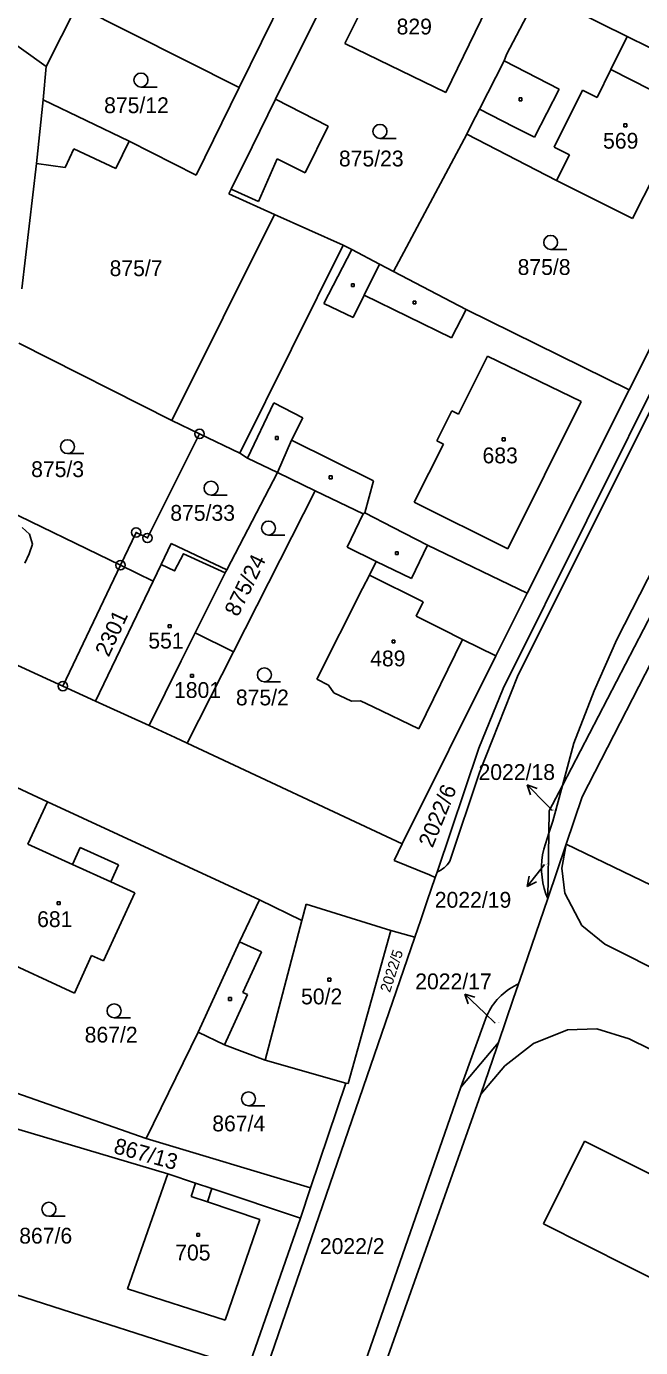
# Model space of a CAD drawing. Extents: x -795483 to -789093, y -1112258 to -1108741.
# Drawn here: x -791484.5 to -791418.5, y -1110086.8 to -1109944.7 of the extents above; entities that cross this region are included whole.
import ezdxf

# ---------------------------------------------------------------- set-up
doc = ezdxf.new("R2010")
doc.units = 0
for name, color, linetype in [('Komunikace', 7, 'Continuous'), ('Vrstva 1', 7, 'Continuous'), ('Vrstva 14', 7, 'Continuous'), ('Vrstva 15', 7, 'Continuous'), ('Vrstva 16', 7, 'Continuous'), ('Vrstva 2', 7, 'Continuous'), ('Vrstva 23', 7, 'Continuous'), ('Vrstva 25', 7, 'Continuous'), ('Vrstva 28', 7, 'Continuous')]:
    doc.layers.add(name, color=color, linetype=linetype)

msp = doc.modelspace()

# ---------------------------------------------------------------- linework, layer by layer
at = {"layer": 'Komunikace'}
for p, q in [((-791427.98, -1110029.06), (-791428.58, -1110028.45)), ((-791434.11, -1110051.91), (-791435.22, -1110050.85))]:
    msp.add_line(p, q, dxfattribs=at)
at = {"layer": 'Vrstva 1'}
for p, q in [((-791451.26, -1109930.26), (-791461.62, -1109951.28)), ((-791447.58, -1109932.09), (-791457.71, -1109952.55)), ((-791450.28, -1109946.55), (-791445.73, -1109937.5)), ((-791432.92, -1109947.75), (-791429.41, -1109941.11)), ((-791429.41, -1109941.11), (-791419.93, -1109945.82)), ((-791492.4, -1109941.88), (-791482.36, -1109949.02)), ((-791479.08, -1109942.51), (-791482.36, -1109949.02)), ((-791461.62, -1109951.28), (-791479.08, -1109942.51)), ((-791435.01, -1109942.77), (-791439.41, -1109951.83)), ((-791439.41, -1109951.83), (-791450.28, -1109946.55)), ((-791419.93, -1109945.82), (-791421.7, -1109949.37)), ((-791419.93, -1109945.82), (-791404.54, -1109953.46)), ((-791435.8, -1109953.63), (-791433.15, -1109948.43)), ((-791433.15, -1109948.43), (-791432.92, -1109947.75)), ((-791482.36, -1109949.02), (-791482.68, -1109952.61)), ((-791421.7, -1109949.37), (-791414.05, -1109953.24)), ((-791461.62, -1109951.28), (-791466.24, -1109960.72)), ((-791482.68, -1109952.61), (-791483.41, -1109959.47)), ((-791473.45, -1109957.07), (-791482.68, -1109952.61)), ((-791457.71, -1109952.55), (-791460.23, -1109957.66)), ((-791436.65, -1109955.29), (-791435.8, -1109953.63)), ((-791402.57, -1109954.16), (-791433.26, -1110015.93)), ((-791419.74, -1109983.8), (-791404.54, -1109953.46)), ((-791437.17, -1109956.32), (-791436.65, -1109955.29)), ((-791466.24, -1109960.72), (-791473.45, -1109957.07)), ((-791445.04, -1109971.08), (-791437.17, -1109956.32)), ((-791427.54, -1109961.28), (-791437.17, -1109956.32)), ((-791460.23, -1109957.66), (-791462.48, -1109962.21)), ((-791483.41, -1109959.47), (-791484.98, -1109972.93)), ((-791404.27, -1109959.52), (-791431.71, -1110014.64)), ((-791419.38, -1109965.39), (-791427.54, -1109961.28)), ((-791416.97, -1109960.65), (-791419.38, -1109965.39)), ((-791462.48, -1109962.21), (-791462.74, -1109962.72)), ((-791462.74, -1109962.72), (-791457.83, -1109964.96)), ((-791457.83, -1109964.96), (-791450.47, -1109968.25)), ((-791461.55, -1109990.63), (-791450.47, -1109968.25)), ((-791450.47, -1109968.25), (-791449.52, -1109968.72)), ((-791449.52, -1109968.72), (-791446.54, -1109970.29)), ((-791446.54, -1109970.29), (-791445.04, -1109971.08)), ((-791445.04, -1109971.08), (-791437.25, -1109975.18)), ((-791437.25, -1109975.18), (-791419.74, -1109983.8)), ((-791485.32, -1109978.8), (-791468.86, -1109987.11)), ((-791402.36, -1109979.04), (-791426.89, -1110026.35)), ((-791419.74, -1109983.8), (-791430.7, -1110005.69)), ((-791468.86, -1109987.11), (-791465.88, -1109988.54)), ((-791465.88, -1109988.54), (-791461.55, -1109990.63)), ((-791421.04, -1110010.67), (-791410.22, -1109989.35)), ((-791460.75, -1109991.15), (-791461.55, -1109990.63)), ((-791457.52, -1109992.71), (-791460.75, -1109991.15)), ((-791493.02, -1109993.64), (-791474.38, -1110002.67)), ((-791462.96, -1110003.16), (-791457.52, -1109992.71)), ((-791457.52, -1109992.71), (-791453.46, -1109994.66)), ((-791462.25, -1110011.99), (-791453.46, -1109994.66)), ((-791448.29, -1109997.14), (-791453.46, -1109994.66)), ((-791450.03, -1110000.73), (-791448.29, -1109997.14)), ((-791448.14, -1109997.02), (-791448.29, -1109997.14)), ((-791445.07, -1109998.62), (-791448.14, -1109997.02)), ((-791441.38, -1110000.51), (-791445.07, -1109998.62)), ((-791468.92, -1110000.32), (-791470.02, -1110002.6)), ((-791462.96, -1110003.16), (-791468.92, -1110000.32)), ((-791446.9, -1110002.25), (-791450.03, -1110000.73)), ((-791430.7, -1110005.69), (-791441.38, -1110000.51)), ((-791470.02, -1110002.6), (-791470.87, -1110004.37)), ((-791447.64, -1110003.72), (-791446.9, -1110002.25)), ((-791474.38, -1110002.67), (-791480.57, -1110015.67)), ((-791474.38, -1110002.67), (-791470.87, -1110004.37)), ((-791466.35, -1110009.95), (-791463.13, -1110003.5)), ((-791463.13, -1110003.5), (-791463.05, -1110003.33)), ((-791462.96, -1110003.16), (-791463.05, -1110003.33)), ((-791448.37, -1110005.16), (-791447.64, -1110003.72)), ((-791477.07, -1110017.28), (-791470.87, -1110004.37)), ((-791453.3, -1110014.91), (-791448.37, -1110005.16)), ((-791430.7, -1110005.69), (-791432.49, -1110009.27)), ((-791414.81, -1110008.12), (-791424.77, -1110027.59)), ((-791432.49, -1110009.27), (-791434.05, -1110012.41)), ((-791467.85, -1110012.96), (-791466.35, -1110009.95)), ((-791466.35, -1110009.95), (-791462.25, -1110011.99)), ((-791437.63, -1110010.66), (-791442.34, -1110020.25)), ((-791434.05, -1110012.41), (-791437.63, -1110010.66)), ((-791423.48, -1110016.18), (-791421.04, -1110010.67)), ((-791480.57, -1110015.67), (-791489.01, -1110011.8)), ((-791467.23, -1110021.81), (-791462.25, -1110011.99)), ((-791434.05, -1110012.41), (-791444.13, -1110032.62)), ((-791471.31, -1110019.9), (-791467.85, -1110012.96)), ((-791452.02, -1110015.55), (-791453.3, -1110014.91)), ((-791431.71, -1110014.64), (-791435.79, -1110024.95)), ((-791477.07, -1110017.28), (-791480.57, -1110015.67)), ((-791452.02, -1110015.55), (-791451.45, -1110016.39)), ((-791449.55, -1110017.28), (-791451.45, -1110016.39)), ((-791433.26, -1110015.93), (-791435.86, -1110022.35)), ((-791425.66, -1110021.79), (-791423.48, -1110016.18)), ((-791475.87, -1110017.83), (-791477.07, -1110017.28)), ((-791471.31, -1110019.9), (-791475.87, -1110017.83)), ((-791448.6, -1110017.25), (-791449.55, -1110017.28)), ((-791447.22, -1110017.91), (-791448.6, -1110017.25)), ((-791442.34, -1110020.25), (-791447.22, -1110017.91)), ((-791468.5, -1110021.21), (-791471.31, -1110019.9)), ((-791468.5, -1110021.21), (-791467.23, -1110021.81)), ((-791444.13, -1110032.62), (-791467.23, -1110021.81)), ((-791440.37, -1110035.66), (-791435.86, -1110022.35)), ((-791426.89, -1110026.35), (-791425.66, -1110021.79)), ((-791435.79, -1110024.95), (-791438.99, -1110034.51)), ((-791482.23, -1110028.1), (-791486.59, -1110026.08)), ((-791426.89, -1110026.35), (-791428.31, -1110029.09)), ((-791427.92, -1110030.19), (-791426.89, -1110026.35)), ((-791482.23, -1110028.1), (-791484.32, -1110032.68)), ((-791459.46, -1110038.64), (-791482.23, -1110028.1)), ((-791424.77, -1110027.59), (-791426.48, -1110032.65)), ((-791428.31, -1110029.09), (-791428.35, -1110031.5)), ((-791428.35, -1110031.5), (-791427.92, -1110030.19)), ((-791428.9, -1110033.2), (-791428.35, -1110031.5)), ((-791428.35, -1110031.5), (-791428.47, -1110038.5)), ((-791484.32, -1110032.68), (-791479.54, -1110034.85)), ((-791479.54, -1110034.85), (-791478.72, -1110033.03)), ((-791478.72, -1110033.03), (-791474.59, -1110034.9)), ((-791444.98, -1110034.43), (-791444.13, -1110032.62)), ((-791426.48, -1110032.65), (-791428.47, -1110038.5)), ((-791426.95, -1110035.24), (-791426.48, -1110032.65)), ((-791426.48, -1110032.65), (-791403.78, -1110043.69)), ((-791474.59, -1110034.9), (-791475.41, -1110036.72)), ((-791441.19, -1110035.98), (-791444.98, -1110034.43)), ((-791426.64, -1110037.93), (-791426.95, -1110035.24)), ((-791475.41, -1110036.72), (-791472.84, -1110037.89)), ((-791440.57, -1110036.24), (-791441.19, -1110035.98)), ((-791440.57, -1110036.24), (-791440.37, -1110035.66)), ((-791472.84, -1110037.89), (-791476.19, -1110045.22)), ((-791428.69, -1110038.02), (-791428.47, -1110038.5)), ((-791424.81, -1110041.41), (-791426.64, -1110037.93)), ((-791459.46, -1110038.64), (-791461.6, -1110043.16)), ((-791454.9, -1110040.87), (-791459.46, -1110038.64)), ((-791454.44, -1110039.13), (-791454.9, -1110040.87)), ((-791445.33, -1110041.96), (-791454.44, -1110039.13)), ((-791445.33, -1110041.96), (-791449.91, -1110058.42)), ((-791442.75, -1110042.66), (-791445.33, -1110041.96)), ((-791422.34, -1110043.42), (-791424.81, -1110041.41)), ((-791442.75, -1110042.66), (-791470.69, -1110123.92)), ((-791461.6, -1110043.16), (-791466.04, -1110052.89)), ((-791422.34, -1110043.42), (-791406.4, -1110051.44)), ((-791479.32, -1110048.7), (-791489.12, -1110044.14)), ((-791477.49, -1110044.64), (-791479.32, -1110048.7)), ((-791476.19, -1110045.22), (-791477.49, -1110044.64)), ((-791431.82, -1110047.78), (-791431.6, -1110047.67)), ((-791435.02, -1110051.09), (-791437.82, -1110058.78)), ((-791466.04, -1110052.89), (-791471.63, -1110064.3)), ((-791463.2, -1110054.23), (-791466.04, -1110052.89)), ((-791426.35, -1110052.64), (-791430, -1110054.11)), ((-791423.19, -1110052.54), (-791426.35, -1110052.64)), ((-791419.74, -1110053.59), (-791423.19, -1110052.54)), ((-791359.01, -1110083.79), (-791419.74, -1110053.59)), ((-791458.83, -1110055.88), (-791463.2, -1110054.23)), ((-791430, -1110054.11), (-791433.1, -1110056.5)), ((-791450.15, -1110058.37), (-791458.83, -1110055.88)), ((-791433.1, -1110056.5), (-791435.65, -1110059.56)), ((-791471.63, -1110064.3), (-791485.64, -1110059.4)), ((-791437.82, -1110058.78), (-791476.66, -1110170.53)), ((-791450.15, -1110058.37), (-791453.97, -1110069.61)), ((-791449.91, -1110058.42), (-791450.15, -1110058.37)), ((-791448.75, -1110096.5), (-791435.65, -1110059.56)), ((-791469.28, -1110068.13), (-791486.99, -1110062.85)), ((-791453.97, -1110069.61), (-791471.63, -1110064.3)), ((-791428.92, -1110073.5), (-791424.53, -1110064.6)), ((-791424.53, -1110064.6), (-791404.97, -1110074.41)), ((-791469.28, -1110068.13), (-791473.61, -1110080.47)), ((-791466.32, -1110069.12), (-791469.28, -1110068.13)), ((-791464.58, -1110069.7), (-791466.32, -1110069.12)), ((-791465.04, -1110071.13), (-791464.58, -1110069.7)), ((-791455.05, -1110072.89), (-791464.58, -1110069.7)), ((-791453.97, -1110069.61), (-791455.05, -1110072.89)), ((-791459.39, -1110073.03), (-791465.04, -1110071.13)), ((-791463.14, -1110083.86), (-791459.39, -1110073.03)), ((-791455.05, -1110072.89), (-791460.68, -1110089.13)), ((-791428.92, -1110073.5), (-791412.6, -1110081.73)), ((-791460.68, -1110089.13), (-791493.17, -1110078.69)), ((-791473.61, -1110080.47), (-791463.14, -1110083.86))]:
    msp.add_line(p, q, dxfattribs=at)
for points in [[(-791465.88, -1109988.54), (-791471.49, -1109999.74), (-791472.7, -1109999.14), (-791474.38, -1110002.67)], [(-791440.57, -1110036.24), (-791441.43, -1110038.77), (-791442.12, -1110040.81), (-791442.75, -1110042.66)], [(-791428.47, -1110038.5), (-791431.47, -1110047.3), (-791431.6, -1110047.67)], [(-791431.6, -1110047.67), (-791432.17, -1110049.34), (-791433.75, -1110053.99)], [(-791433.75, -1110053.99), (-791434.15, -1110054.47), (-791437.82, -1110058.78)], [(-791433.75, -1110053.99), (-791433.94, -1110054.54), (-791435.65, -1110059.56)]]:
    msp.add_lwpolyline(points, dxfattribs=at)
for centre, radius, start, end in [((-791420.36, -1110035.24), 8.78, 166.5406, 198.4488), ((-791441.46, -1110032.95), 2.92, 291.8785, 327.7327), ((-791428.79, -1110053.91), 6.83, 116.2816, 155.6545)]:
    msp.add_arc(centre, radius, start, end, dxfattribs=at)
at = {"layer": 'Vrstva 16'}
for p, q in [((-791428.58, -1110028.45), (-791430.67, -1110026.3)), ((-791430.67, -1110026.3), (-791430.33, -1110027.37)), ((-791430.67, -1110026.3), (-791429.62, -1110026.67)), ((-791428.83, -1110034.85), (-791430.68, -1110037.21)), ((-791430.68, -1110037.21), (-791430.46, -1110036.11)), ((-791430.68, -1110037.21), (-791429.67, -1110036.73)), ((-791435.22, -1110050.85), (-791437.39, -1110048.78)), ((-791437.39, -1110048.78), (-791437.01, -1110049.83)), ((-791437.39, -1110048.78), (-791436.32, -1110049.11))]:
    msp.add_line(p, q, dxfattribs=at)
at = {"layer": 'Vrstva 2'}
for p, q in [((-791433.15, -1109948.43), (-791427.25, -1109951.46)), ((-791423.16, -1109952.38), (-791421.7, -1109949.37)), ((-791427.25, -1109951.46), (-791429.9, -1109956.65)), ((-791457.71, -1109952.55), (-791452.08, -1109955.44)), ((-791427.79, -1109957.7), (-791424.75, -1109951.59)), ((-791424.75, -1109951.59), (-791423.16, -1109952.38)), ((-791435.8, -1109953.63), (-791432.12, -1109955.51)), ((-791452.08, -1109955.44), (-791454.55, -1109960.46)), ((-791429.9, -1109956.65), (-791432.12, -1109955.51)), ((-791474.87, -1109960.02), (-791473.45, -1109957.07)), ((-791480.34, -1109959.9), (-791479.41, -1109957.9)), ((-791479.41, -1109957.9), (-791474.87, -1109960.02)), ((-791426.13, -1109958.52), (-791427.79, -1109957.7)), ((-791427.54, -1109961.28), (-791426.13, -1109958.52)), ((-791483.41, -1109959.47), (-791480.34, -1109959.9)), ((-791457.55, -1109958.98), (-791459.56, -1109963.55)), ((-791454.55, -1109960.46), (-791457.55, -1109958.98)), ((-791459.56, -1109963.55), (-791462.48, -1109962.21)), ((-791468.86, -1109987.11), (-791457.83, -1109964.96)), ((-791449.52, -1109968.72), (-791452.53, -1109974.53)), ((-791448.2, -1109973.64), (-791446.54, -1109970.29)), ((-791449.39, -1109976.03), (-791448.2, -1109973.64)), ((-791448.2, -1109973.64), (-791438.8, -1109978.2)), ((-791452.53, -1109974.53), (-791449.39, -1109976.03)), ((-791438.8, -1109978.2), (-791437.25, -1109975.18)), ((-791438.07, -1109986.41), (-791434.95, -1109980.18)), ((-791434.95, -1109980.18), (-791424.87, -1109985.07)), ((-791460.75, -1109991.15), (-791457.92, -1109985.21)), ((-791457.92, -1109985.21), (-791454.78, -1109986.81)), ((-791424.87, -1109985.07), (-791432.75, -1110000.9)), ((-791454.78, -1109986.81), (-791456.01, -1109989.23)), ((-791440.39, -1109989.3), (-791438.77, -1109986.06)), ((-791438.77, -1109986.06), (-791438.07, -1109986.41)), ((-791457.52, -1109992.71), (-791456.01, -1109989.23)), ((-791456.01, -1109989.23), (-791447.19, -1109993.59)), ((-791442.81, -1109995.88), (-791439.69, -1109989.65)), ((-791439.69, -1109989.65), (-791440.39, -1109989.3)), ((-791447.19, -1109993.59), (-791448.14, -1109997.02)), ((-791432.75, -1110000.9), (-791442.81, -1109995.88)), ((-791484.96, -1109998.6), (-791484.15, -1109999.31)), ((-791484.15, -1109999.31), (-791483.85, -1110000.4)), ((-791484.19, -1110001.43), (-791483.85, -1110000.4)), ((-791443.12, -1110004.09), (-791441.38, -1110000.51)), ((-791484.19, -1110001.43), (-791484.66, -1110002.44)), ((-791446.9, -1110002.25), (-791443.12, -1110004.09)), ((-791447.64, -1110003.72), (-791441.85, -1110006.62)), ((-791442.62, -1110008.15), (-791441.85, -1110006.62)), ((-791439.81, -1110009.56), (-791442.62, -1110008.15)), ((-791439.81, -1110009.56), (-791437.63, -1110010.66)), ((-791479.54, -1110034.85), (-791475.41, -1110036.72)), ((-791458.83, -1110055.88), (-791454.9, -1110040.87)), ((-791461.6, -1110043.16), (-791459.22, -1110044.25)), ((-791459.22, -1110044.25), (-791461.22, -1110048.63)), ((-791460.75, -1110048.85), (-791463.2, -1110054.23)), ((-791461.22, -1110048.63), (-791460.75, -1110048.85)), ((-791466.8, -1110070.54), (-791466.32, -1110069.12)), ((-791465.04, -1110071.13), (-791466.8, -1110070.54))]:
    msp.add_line(p, q, dxfattribs=at)
msp.add_lwpolyline([(-791470.02, -1110002.6), (-791468.57, -1110003.28), (-791467.6, -1110001.44), (-791463.13, -1110003.5)], dxfattribs=at)
at = {"layer": 'Vrstva 23'}
for p, q in [((-791472.18, -1109951.24), (-791470.43, -1109951.24)), ((-791446.5, -1109956.76), (-791444.75, -1109956.76)), ((-791428.16, -1109968.7), (-791426.41, -1109968.7)), ((-791480.07, -1109990.67), (-791478.32, -1109990.67)), ((-791464.65, -1109995.13), (-791462.9, -1109995.13)), ((-791458.48, -1109999.42), (-791456.73, -1109999.42)), ((-791458.92, -1110015.21), (-791457.17, -1110015.21)), ((-791475.07, -1110051.34), (-791473.32, -1110051.34)), ((-791460.63, -1110060.8), (-791458.88, -1110060.8)), ((-791482.07, -1110072.68), (-791480.32, -1110072.68))]:
    msp.add_line(p, q, dxfattribs=at)
for centre in [(-791472.18, -1109950.49), (-791446.5, -1109956.01), (-791428.16, -1109967.95), (-791480.07, -1109989.92), (-791464.65, -1109994.38), (-791458.48, -1109998.67), (-791458.92, -1110014.46), (-791475.07, -1110050.59), (-791460.63, -1110060.05), (-791482.07, -1110071.93)]:
    msp.add_circle(centre, 0.75, dxfattribs=at)
at = {"layer": 'Vrstva 25'}
for p, q in [((-791431.54, -1109952.41), (-791431.24, -1109952.41)), ((-791431.54, -1109952.71), (-791431.54, -1109952.41)), ((-791431.24, -1109952.71), (-791431.54, -1109952.71)), ((-791431.24, -1109952.41), (-791431.24, -1109952.71)), ((-791420.28, -1109955.21), (-791419.98, -1109955.21)), ((-791420.28, -1109955.51), (-791420.28, -1109955.21)), ((-791419.98, -1109955.51), (-791420.28, -1109955.51)), ((-791419.98, -1109955.21), (-791419.98, -1109955.51)), ((-791449.56, -1109972.41), (-791449.26, -1109972.41)), ((-791449.56, -1109972.71), (-791449.56, -1109972.41)), ((-791449.26, -1109972.71), (-791449.56, -1109972.71)), ((-791449.26, -1109972.41), (-791449.26, -1109972.71)), ((-791442.95, -1109974.27), (-791442.65, -1109974.27)), ((-791442.95, -1109974.57), (-791442.95, -1109974.27)), ((-791442.65, -1109974.57), (-791442.95, -1109974.57)), ((-791442.65, -1109974.27), (-791442.65, -1109974.57)), ((-791457.72, -1109988.84), (-791457.42, -1109988.84)), ((-791457.72, -1109989.14), (-791457.72, -1109988.84)), ((-791457.42, -1109989.14), (-791457.72, -1109989.14)), ((-791457.42, -1109988.84), (-791457.42, -1109989.14)), ((-791433.36, -1109988.98), (-791433.06, -1109988.98)), ((-791433.36, -1109989.28), (-791433.36, -1109988.98)), ((-791433.06, -1109989.28), (-791433.36, -1109989.28)), ((-791433.06, -1109988.98), (-791433.06, -1109989.28)), ((-791451.94, -1109993.07), (-791451.64, -1109993.07)), ((-791451.94, -1109993.37), (-791451.94, -1109993.07)), ((-791451.64, -1109993.37), (-791451.94, -1109993.37)), ((-791451.64, -1109993.07), (-791451.64, -1109993.37)), ((-791444.84, -1110001.21), (-791444.54, -1110001.21)), ((-791444.84, -1110001.51), (-791444.84, -1110001.21)), ((-791444.54, -1110001.21), (-791444.54, -1110001.51)), ((-791444.54, -1110001.51), (-791444.84, -1110001.51)), ((-791469.24, -1110009.07), (-791468.94, -1110009.07)), ((-791469.24, -1110009.37), (-791469.24, -1110009.07)), ((-791468.94, -1110009.37), (-791469.24, -1110009.37)), ((-791468.94, -1110009.07), (-791468.94, -1110009.37)), ((-791445.2, -1110010.71), (-791444.9, -1110010.71)), ((-791445.2, -1110011.01), (-791445.2, -1110010.71)), ((-791444.9, -1110011.01), (-791445.2, -1110011.01)), ((-791444.9, -1110010.71), (-791444.9, -1110011.01)), ((-791466.85, -1110014.42), (-791466.55, -1110014.42)), ((-791466.85, -1110014.72), (-791466.85, -1110014.42)), ((-791466.55, -1110014.72), (-791466.85, -1110014.72)), ((-791466.55, -1110014.42), (-791466.55, -1110014.72)), ((-791481.17, -1110038.87), (-791480.87, -1110038.87)), ((-791481.17, -1110039.17), (-791481.17, -1110038.87)), ((-791480.87, -1110039.17), (-791481.17, -1110039.17)), ((-791480.87, -1110038.87), (-791480.87, -1110039.17)), ((-791452.09, -1110047.09), (-791451.79, -1110047.09)), ((-791452.09, -1110047.39), (-791452.09, -1110047.09)), ((-791451.79, -1110047.39), (-791452.09, -1110047.39)), ((-791451.79, -1110047.09), (-791451.79, -1110047.39)), ((-791462.77, -1110049.16), (-791462.47, -1110049.16)), ((-791462.77, -1110049.46), (-791462.77, -1110049.16)), ((-791462.47, -1110049.46), (-791462.77, -1110049.46)), ((-791462.47, -1110049.16), (-791462.47, -1110049.46)), ((-791466.19, -1110074.52), (-791465.89, -1110074.52)), ((-791466.19, -1110074.82), (-791466.19, -1110074.52)), ((-791465.89, -1110074.82), (-791466.19, -1110074.82)), ((-791465.89, -1110074.52), (-791465.89, -1110074.82))]:
    msp.add_line(p, q, dxfattribs=at)
at = {"layer": 'Vrstva 28'}
for centre, radius in [((-791465.88, -1109988.54), 0.5), ((-791465.88, -1109988.54), 0.01), ((-791472.7, -1109999.14), 0.5), ((-791472.7, -1109999.14), 0.01), ((-791471.49, -1109999.74), 0.5), ((-791471.49, -1109999.74), 0.01), ((-791474.38, -1110002.67), 0.5), ((-791474.38, -1110002.67), 0.01), ((-791480.57, -1110015.67), 0.5), ((-791480.57, -1110015.67), 0.01)]:
    msp.add_circle(centre, radius, dxfattribs=at)

# ---------------------------------------------------------------- texts
at = {"layer": 'Vrstva 14'}
for s, height, p in [('875/12', 1.7, (-791476.14, -1109954.05)), ('875/23', 1.7, (-791450.91, -1109959.78)), ('875/7', 1.7, (-791475.55, -1109971.58)), ('875/8', 1.7, (-791431.71, -1109971.45)), ('875/3', 1.7, (-791483.98, -1109993.19)), ('875/33', 1.7, (-791469.03, -1109997.89)), ('875/2', 1.7, (-791461.98, -1110017.74)), ('2022/18', 0.1, (-791427.98, -1110029.06)), ('2022/19', 0.1, (-791428.83, -1110034.85)), ('867/2', 1.7, (-791478.23, -1110054)), ('2022/17', 0.1, (-791434.11, -1110051.91)), ('867/4', 1.7, (-791464.52, -1110063.55)), ('867/6', 1.7, (-791485.26, -1110075.62)), ('2022/2', 1.7, (-791452.96, -1110076.74))]:
    msp.add_text(s, height=height, dxfattribs=at).set_placement(p)
for s, height, rotation, p in [('875/24', 1.7, 63.9551, (-791461.76, -1110008.3)), ('2301', 1.7, 65.1393, (-791475.65, -1110012.62)), ('2022/6', 1.7, 67.8752, (-791440.85, -1110033.14)), ('2022/5', 1.14, 72.0766, (-791445.43, -1110048.68)), ('867/13', 1.7, 344.4985, (-791475.22, -1110065.86))]:
    msp.add_text(s, height=height, rotation=rotation, dxfattribs=at).set_placement(p)
at = {"layer": 'Vrstva 15'}
for s, p in [('829', (-791444.71, -1109945.59)), ('569', (-791422.53, -1109957.87)), ('683', (-791435.48, -1109991.71)), ('551', (-791471.39, -1110011.63)), ('489', (-791447.55, -1110013.54)), ('1801', (-791468.63, -1110016.94)), ('681', (-791483.34, -1110041.58)), ('50/2', (-791454.98, -1110049.89)), ('705', (-791468.5, -1110077.43))]:
    msp.add_text(s, height=1.7, dxfattribs=at).set_placement(p)
at = {"layer": 'Vrstva 16'}
for s, p in [('2022/18', (-791435.91, -1110025.76)), ('2022/19', (-791440.61, -1110039.5)), ('2022/17', (-791442.71, -1110048.27))]:
    msp.add_text(s, height=1.7, dxfattribs=at).set_placement(p)

doc.saveas('drawing.dxf')
